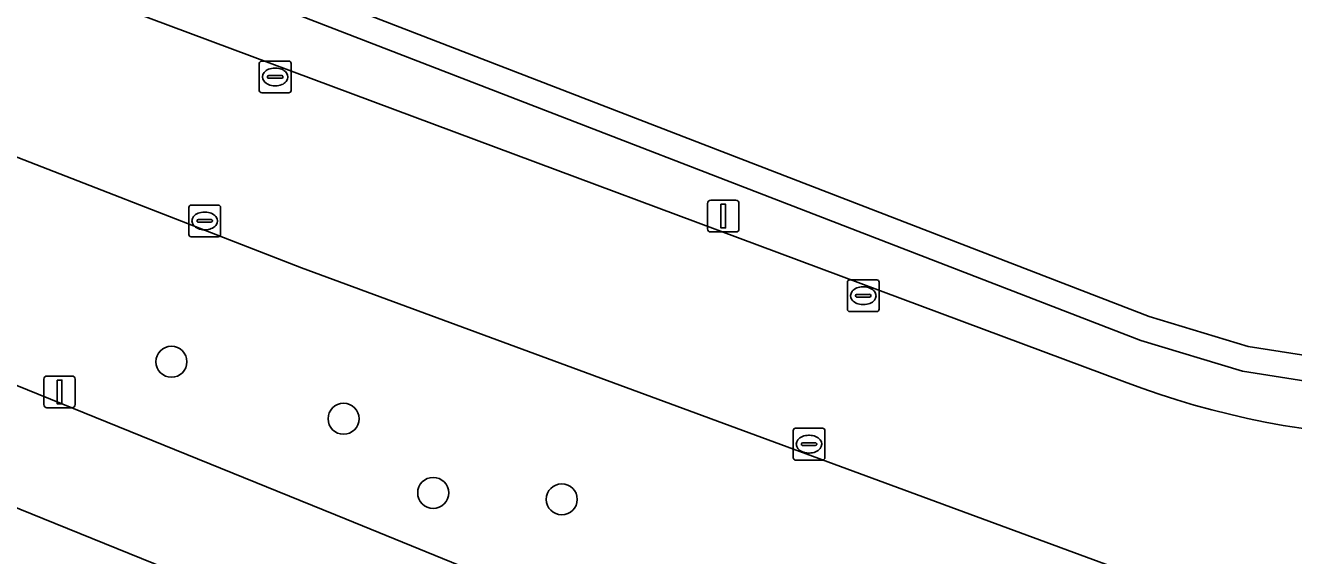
# Model space of a CAD drawing. Extents: x 157320 to 158835, y 386650 to 388491.
# Drawn here: x 158186.31 to 158226.29, y 387328.97 to 387345.68 of the extents above; entities that cross this region are included whole.
import ezdxf

# ---------------------------------------------------------------- set-up
doc = ezdxf.new("R2010")
doc.units = 0
for name, color, linetype in [('IMGEO_Berm_groen', 7, 'Continuous'), ('IMGEO_Boom', 7, 'Continuous'), ('IMGEO_Erf', 7, 'Continuous'), ('IMGEO_Fietspad_gesloten', 7, 'Continuous'), ('IMGEO_Groenvoorziening', 7, 'Continuous'), ('IMGEO_Haag', 7, 'Continuous'), ('IMGEO_Kolk', 7, 'Continuous'), ('IMGEO_Lichtmast', 7, 'Continuous'), ('IMGEO_Rijbaan_lokaal_gesloten', 7, 'Continuous')]:
    doc.layers.add(name, color=color, linetype=linetype)

msp = doc.modelspace()

# ---------------------------------------------------------------- linework, layer by layer
at = {"layer": 'IMGEO_Berm_groen'}
for points in [[(158228.333, 387334.204), (158224.678, 387334.785), (158221.468, 387335.75), (158191.286, 387347.42), (158190.663, 387348.093), (158190.27, 387348.715), (158190.002, 387349.549), (158189.929, 387350.52), (158190.112, 387351.419), (158190.222, 387351.954), (158198.648, 387363.6), (158197.572, 387364.38), (158188.275, 387351.66)], [(158189.578, 387346.158), (158220.958, 387334.445)], [(158221.254, 387325.716), (158222.09, 387328.153), (158220.759, 387328.558), (158195.012, 387338.047), (158183.983, 387342.334)], [(158181.754, 387341.023), (158179.894, 387336.819), (158196.427, 387330.121), (158233.586, 387314.953), (158272.994, 387299.418), (158274.047, 387299.005), (158289.751, 387292.854), (158290.188, 387292.683)], [(158177.571, 387329.112), (158217.018, 387313.487), (158222.051, 387311.493), (158224.046, 387315.044), (158195.029, 387326.837), (158178.354, 387333.585)]]:
    msp.add_lwpolyline(points, dxfattribs=at)
msp.add_arc((158230.663, 387360.115), 27.443, 249.2894, 287.709, dxfattribs=at)
at = {"layer": 'IMGEO_Boom'}
for centre in [(158190.916, 387335.082), (158196.341, 387333.286), (158199.166, 387330.95), (158203.218, 387330.746)]:
    msp.add_circle(centre, 0.489, dxfattribs=at)
at = {"layer": 'IMGEO_Erf'}
msp.add_lwpolyline([(158210.481, 387377.588), (158208.301, 387374.557), (158207.705, 387373.862), (158204.261, 387369.99), (158200.49, 387364.779), (158199.296, 387363.13), (158190.971, 387351.625), (158190.896, 387351.259), (158190.735, 387350.469), (158190.793, 387349.704), (158191.001, 387349.056), (158191.3, 387348.582), (158191.747, 387348.099), (158221.728, 387336.507), (158224.857, 387335.567), (158228.412, 387335.002)], dxfattribs=at)
at = {"layer": 'IMGEO_Fietspad_gesloten'}
msp.add_lwpolyline([(158124.471, 387355.87), (158132.741, 387352.366), (158149.829, 387345.265), (158176.498, 387334.345), (158178.354, 387333.585), (158195.029, 387326.837), (158224.046, 387315.044), (158225.213, 387314.57), (158232.134, 387311.757), (158271.569, 387296.126), (158272.304, 387295.835), (158288.418, 387289.45), (158289.751, 387292.854), (158274.047, 387299.005), (158272.994, 387299.418), (158233.586, 387314.953), (158196.427, 387330.121), (158179.894, 387336.819), (158178.012, 387337.588), (158134.371, 387355.421), (158125.75, 387359.161)], dxfattribs=at)
at = {"layer": 'IMGEO_Groenvoorziening'}
msp.add_lwpolyline([(158228.412, 387335.002), (158224.857, 387335.567), (158221.728, 387336.507), (158191.747, 387348.099), (158191.3, 387348.582), (158191.001, 387349.056), (158190.793, 387349.704), (158190.735, 387350.469), (158190.896, 387351.259), (158190.971, 387351.625), (158199.296, 387363.13), (158198.648, 387363.6), (158190.222, 387351.954), (158190.112, 387351.419), (158189.929, 387350.52), (158190.002, 387349.549), (158190.27, 387348.715), (158190.663, 387348.093), (158191.286, 387347.42), (158221.468, 387335.75), (158224.678, 387334.785), (158228.333, 387334.204)], dxfattribs=at)
at = {"layer": 'IMGEO_Haag'}
msp.add_lwpolyline([(158228.412, 387335.002), (158224.857, 387335.567), (158221.728, 387336.507), (158191.747, 387348.099), (158191.3, 387348.582), (158191.001, 387349.056), (158190.793, 387349.704), (158190.735, 387350.469), (158190.896, 387351.259), (158190.971, 387351.625), (158199.296, 387363.13), (158198.648, 387363.6), (158190.222, 387351.954), (158190.112, 387351.419), (158189.929, 387350.52), (158190.002, 387349.549), (158190.27, 387348.715), (158190.663, 387348.093), (158191.286, 387347.42), (158221.468, 387335.75), (158224.678, 387334.785), (158228.333, 387334.204)], dxfattribs=at)
at = {"layer": 'IMGEO_Kolk'}
for p, q in [((158193.685, 387343.633), (158193.685, 387344.485)), ((158193.76, 387344.559), (158194.612, 387344.559)), ((158194.173, 387344.339), (158194.198, 387344.339)), ((158194.686, 387344.485), (158194.686, 387343.633)), ((158193.944, 387344.053), (158193.944, 387344.065)), ((158194.382, 387344.016), (158193.984, 387344.016)), ((158193.987, 387344.102), (158194.385, 387344.102)), ((158194.428, 387344.065), (158194.428, 387344.053)), ((158194.612, 387343.559), (158193.76, 387343.559)), ((158194.196, 387343.779), (158194.171, 387343.779)), ((158191.464, 387339.095), (158191.464, 387339.947)), ((158191.539, 387340.021), (158192.391, 387340.021)), ((158192.465, 387339.947), (158192.465, 387339.095)), ((158191.723, 387339.515), (158191.723, 387339.527)), ((158192.161, 387339.478), (158191.763, 387339.478)), ((158191.766, 387339.564), (158192.164, 387339.564)), ((158191.952, 387339.801), (158191.977, 387339.801)), ((158192.207, 387339.527), (158192.207, 387339.515)), ((158191.975, 387339.241), (158191.95, 387339.241)), ((158192.391, 387339.021), (158191.539, 387339.021)), ((158212.222, 387336.738), (158212.222, 387337.59)), ((158212.297, 387337.664), (158213.149, 387337.664)), ((158213.223, 387337.59), (158213.223, 387336.738)), ((158212.481, 387337.158), (158212.481, 387337.17)), ((158212.919, 387337.121), (158212.521, 387337.121)), ((158212.524, 387337.207), (158212.922, 387337.207)), ((158212.71, 387337.444), (158212.735, 387337.444)), ((158212.965, 387337.17), (158212.965, 387337.158)), ((158212.733, 387336.884), (158212.708, 387336.884)), ((158213.149, 387336.664), (158212.297, 387336.664)), ((158210.511, 387332.059), (158210.511, 387332.911)), ((158210.586, 387332.985), (158211.438, 387332.985)), ((158210.999, 387332.765), (158211.024, 387332.765)), ((158211.512, 387332.911), (158211.512, 387332.059)), ((158210.77, 387332.479), (158210.77, 387332.491)), ((158211.208, 387332.442), (158210.81, 387332.442)), ((158210.813, 387332.528), (158211.211, 387332.528)), ((158211.254, 387332.491), (158211.254, 387332.479)), ((158211.438, 387331.985), (158210.586, 387331.985)), ((158211.022, 387332.205), (158210.997, 387332.205))]:
    msp.add_line(p, q, dxfattribs=at)
for points in [[(158193.685, 387343.633), (158193.685, 387344.485)], [(158193.76, 387344.559), (158194.612, 387344.559)], [(158194.686, 387344.485), (158194.686, 387343.633)], [(158194.612, 387343.559), (158193.76, 387343.559)], [(158191.464, 387339.095), (158191.464, 387339.947)], [(158191.539, 387340.021), (158192.391, 387340.021)], [(158192.465, 387339.947), (158192.465, 387339.095)], [(158192.391, 387339.021), (158191.539, 387339.021)], [(158212.222, 387336.738), (158212.222, 387337.59)], [(158212.297, 387337.664), (158213.149, 387337.664)], [(158213.223, 387337.59), (158213.223, 387336.738)], [(158213.149, 387336.664), (158212.297, 387336.664)], [(158210.511, 387332.059), (158210.511, 387332.911)], [(158210.586, 387332.985), (158211.438, 387332.985)], [(158211.512, 387332.911), (158211.512, 387332.059)], [(158211.438, 387331.985), (158210.586, 387331.985)]]:
    msp.add_lwpolyline(points, dxfattribs=at)
for centre, radius, start, end in [((158193.762, 387344.483), 0.0765, 91.552, 178.448), ((158193.762, 387344.483), 0.0765, 91.552, 178.448), ((158194.61, 387344.483), 0.0765, 1.552, 88.448), ((158194.61, 387344.483), 0.0765, 1.552, 88.448), ((158193.984, 387344.062), 0.0403, 85.8775, 175.7526), ((158193.981, 387344.052), 0.0366, 178.938, 274.7102), ((158194.385, 387344.059), 0.043, 264.8664, 352.4533), ((158194.389, 387344.064), 0.0386, 1.7309, 96.639), ((158193.762, 387343.635), 0.0765, 181.552, 268.448), ((158193.762, 387343.635), 0.0765, 181.552, 268.448), ((158194.61, 387343.635), 0.0765, 271.552, 358.448), ((158194.61, 387343.635), 0.0765, 271.552, 358.448), ((158191.541, 387339.945), 0.0765, 91.552, 178.448), ((158191.541, 387339.945), 0.0765, 91.552, 178.448), ((158192.389, 387339.945), 0.0765, 1.552, 88.448), ((158192.389, 387339.945), 0.0765, 1.552, 88.448), ((158191.763, 387339.524), 0.0403, 85.8775, 175.7526), ((158191.76, 387339.514), 0.0366, 178.938, 274.7102), ((158192.164, 387339.521), 0.043, 264.8664, 352.4533), ((158192.168, 387339.526), 0.0386, 1.7309, 96.639), ((158191.541, 387339.097), 0.0765, 181.552, 268.448), ((158191.541, 387339.097), 0.0765, 181.552, 268.448), ((158192.389, 387339.097), 0.0765, 271.552, 358.448), ((158192.389, 387339.097), 0.0765, 271.552, 358.448), ((158212.299, 387337.588), 0.0765, 91.552, 178.448), ((158212.299, 387337.588), 0.0765, 91.552, 178.448), ((158213.147, 387337.588), 0.0765, 1.552, 88.448), ((158213.147, 387337.588), 0.0765, 1.552, 88.448), ((158212.521, 387337.167), 0.0403, 85.8775, 175.7526), ((158212.518, 387337.157), 0.0366, 178.938, 274.7102), ((158212.922, 387337.164), 0.043, 264.8664, 352.4533), ((158212.926, 387337.169), 0.0386, 1.7309, 96.639), ((158212.299, 387336.74), 0.0765, 181.552, 268.448), ((158212.299, 387336.74), 0.0765, 181.552, 268.448), ((158213.147, 387336.74), 0.0765, 271.552, 358.448), ((158213.147, 387336.74), 0.0765, 271.552, 358.448), ((158210.588, 387332.909), 0.0765, 91.552, 178.448), ((158210.588, 387332.909), 0.0765, 91.552, 178.448), ((158211.436, 387332.909), 0.0765, 1.552, 88.448), ((158211.436, 387332.909), 0.0765, 1.552, 88.448), ((158210.81, 387332.488), 0.0403, 85.8775, 175.7526), ((158210.807, 387332.478), 0.0366, 178.938, 274.7102), ((158211.211, 387332.485), 0.043, 264.8664, 352.4533), ((158211.215, 387332.49), 0.0386, 1.7309, 96.639), ((158210.588, 387332.061), 0.0765, 181.552, 268.448), ((158210.588, 387332.061), 0.0765, 181.552, 268.448), ((158211.436, 387332.061), 0.0765, 271.552, 358.448), ((158211.436, 387332.061), 0.0765, 271.552, 358.448)]:
    msp.add_arc(centre, radius, start, end, dxfattribs=at)
for centre, major_axis, ratio, start_param, end_param in [((158194.172, 387344.059), (-0.387, 0.002), 0.722429, 4.712389, 7.853982), ((158194.197, 387344.059), (-0.39, 0.002), 0.717154, 1.570796, 4.712389), ((158191.951, 387339.521), (-0.387, 0.002), 0.722429, 4.712389, 7.853982), ((158191.976, 387339.521), (-0.39, 0.002), 0.717154, 1.570796, 4.712389), ((158212.709, 387337.164), (-0.387, 0.002), 0.722429, 4.712389, 7.853982), ((158212.734, 387337.164), (-0.39, 0.002), 0.717154, 1.570796, 4.712389), ((158210.998, 387332.485), (-0.387, 0.002), 0.722429, 4.712389, 7.853982), ((158211.023, 387332.485), (-0.39, 0.002), 0.717154, 1.570796, 4.712389)]:
    msp.add_ellipse(centre, major_axis=major_axis, ratio=ratio, start_param=start_param, end_param=end_param, dxfattribs=at)
at = {"layer": 'IMGEO_Lichtmast'}
for p, q in [((158207.814, 387339.273), (158207.814, 387340.073)), ((158207.814, 387340.073), (158207.814, 387339.273)), ((158207.914, 387340.173), (158208.704, 387340.173)), ((158208.704, 387340.173), (158207.914, 387340.173)), ((158208.804, 387340.073), (158208.804, 387339.273)), ((158208.804, 387339.273), (158208.804, 387340.073)), ((158208.704, 387339.173), (158207.914, 387339.173)), ((158207.914, 387339.173), (158208.704, 387339.173)), ((158186.894, 387333.732), (158186.894, 387334.532)), ((158186.894, 387334.532), (158186.894, 387333.732)), ((158186.994, 387334.632), (158187.784, 387334.632)), ((158187.784, 387334.632), (158186.994, 387334.632)), ((158187.884, 387334.532), (158187.884, 387333.732)), ((158187.884, 387333.732), (158187.884, 387334.532)), ((158187.784, 387333.632), (158186.994, 387333.632)), ((158186.994, 387333.632), (158187.784, 387333.632))]:
    msp.add_line(p, q, dxfattribs=at)
for points in [[(158208.234, 387340.048), (158208.384, 387340.048), (158208.384, 387339.298), (158208.234, 387339.298), (158208.234, 387340.048)], [(158187.314, 387334.507), (158187.464, 387334.507), (158187.464, 387333.757), (158187.314, 387333.757), (158187.314, 387334.507)]]:
    msp.add_lwpolyline(points, dxfattribs=at)
for centre, start, end in [((158207.914, 387340.073), 90, 180), ((158207.914, 387340.073), 90, 180), ((158208.704, 387340.073), 0, 90), ((158208.704, 387340.073), 360, 90), ((158207.914, 387339.273), 180, 270), ((158207.914, 387339.273), 180, 270), ((158208.704, 387339.273), 270, 0), ((158208.704, 387339.273), 270, 0), ((158186.994, 387334.532), 90, 180), ((158186.994, 387334.532), 90, 180), ((158187.784, 387334.532), 0, 90), ((158187.784, 387334.532), 360, 90), ((158186.994, 387333.732), 180, 270), ((158186.994, 387333.732), 180, 270), ((158187.784, 387333.732), 270, 0), ((158187.784, 387333.732), 270, 0)]:
    msp.add_arc(centre, 0.1, start, end, dxfattribs=at)
at = {"layer": 'IMGEO_Rijbaan_lokaal_gesloten'}
for points in [[(158220.958, 387334.445), (158189.578, 387346.158), (158177.054, 387351.276), (158177.05, 387351.287), (158158.018, 387359.802), (158144.731, 387366.302), (158134.991, 387371.274), (158134.652, 387371.449), (158134.698, 387371.09), (158122.205, 387377.537), (158122.651, 387377.655), (158121.578, 387378.085), (158112.827, 387382.745)], [(158179.422, 387344.213), (158179.953, 387344), (158183.983, 387342.334), (158195.012, 387338.047), (158220.759, 387328.558), (158222.09, 387328.153)]]:
    msp.add_lwpolyline(points, dxfattribs=at)
msp.add_arc((158230.663, 387360.115), 27.443, 249.2894, 287.709, dxfattribs=at)

doc.saveas('drawing.dxf')
